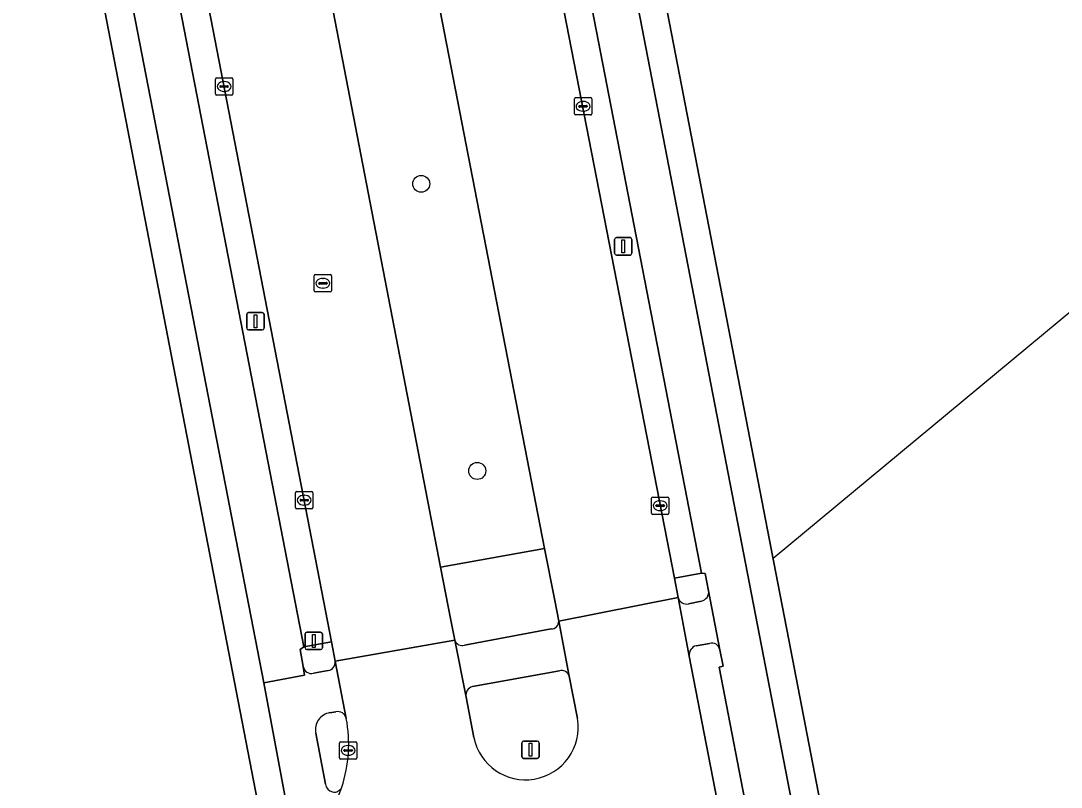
# Model space of a CAD drawing. Extents: x 156141 to 158132, y 385651 to 388333.
# Drawn here: x 156786 to 156845.9, y 386795.6 to 386839.7 of the extents above; entities that cross this region are included whole.
import ezdxf

# ---------------------------------------------------------------- set-up
doc = ezdxf.new("R2010")
doc.units = 0
for name, color, linetype in [('IMGEO_Berm_groen', 7, 'Continuous'), ('IMGEO_Boom', 7, 'Continuous'), ('IMGEO_Erf', 7, 'Continuous'), ('IMGEO_Fietspad_gesloten', 7, 'Continuous'), ('IMGEO_Fietspad_open', 7, 'Continuous'), ('IMGEO_Hek', 7, 'Continuous'), ('IMGEO_Kolk', 7, 'Continuous'), ('IMGEO_Lichtmast', 7, 'Continuous'), ('IMGEO_Rijbaan_lokaal_gesloten', 7, 'Continuous'), ('IMGEO_Rioolput', 7, 'Continuous'), ('IMGEO_Verkeersbordpaal', 7, 'Continuous'), ('IMGEO_Verkeerseiland_open', 7, 'Continuous'), ('IMGEO_Voetpad_open', 7, 'Continuous')]:
    doc.layers.add(name, color=color, linetype=linetype)

msp = doc.modelspace()

# ---------------------------------------------------------------- linework, layer by layer
at = {"layer": 'IMGEO_Berm_groen'}
for points in [[(156810.794, 386873.793), (156823.671, 386807.616), (156825.217, 386807.909), (156812.389, 386874.233)], [(156798.576, 386868.484), (156810.203, 386808.253), (156816.188, 386809.335), (156804.032, 386872.006)], [(156790.238, 386866.122), (156802.323, 386803.676), (156803.921, 386803.962), (156791.866, 386866.288)], [(156825.686, 386803.865), (156824.916, 386803.734)], [(156824.519, 386803.127), (156826.49, 386792.922), (156828.033, 386793.229), (156826.249, 386802.491)], [(156826.249, 386802.491), (156826.472, 386802.55), (156826.277, 386803.502)]]:
    msp.add_lwpolyline(points, dxfattribs=at)
for centre, radius, start, end in [((156825.063, 386803.204), 0.55, 105.53297, 188.09475), ((156825.814, 386803.411), 0.472, 11.11716, 105.76525)]:
    msp.add_arc(centre, radius, start, end, dxfattribs=at)
at = {"layer": 'IMGEO_Boom'}
for centre in [(156809.083, 386830.35), (156812.312, 386813.803)]:
    msp.add_circle(centre, 0.489, dxfattribs=at)
at = {"layer": 'IMGEO_Erf'}
for points in [[(156816.275, 386876.382), (156829.265, 386809.226), (156830.26, 386804.068), (156832.909, 386790.329), (156833.43, 386787.629), (156834.864, 386780.192), (156835.335, 386777.724), (156835.579, 386776.447), (156836.335, 386772.49), (156839.986, 386753.519), (156840.741, 386750), (156841.955, 386745.365)], [(156789.25, 386785.838), (156797.816, 386791.602), (156799.862, 386793.67), (156786.023, 386865.361)]]:
    msp.add_lwpolyline(points, dxfattribs=at)
at = {"layer": 'IMGEO_Fietspad_gesloten'}
for points in [[(156827.767, 386808.488), (156814.851, 386875.299)], [(156812.389, 386874.233), (156825.217, 386807.909), (156825.43, 386807.901), (156825.634, 386806.897), (156826.277, 386803.502), (156826.472, 386802.55), (156826.249, 386802.491), (156828.033, 386793.229)], [(156787.566, 386865.893), (156800.014, 386801.586), (156802.367, 386802.045), (156802.289, 386802.533), (156802.117, 386803.516), (156802.323, 386803.676), (156790.238, 386866.122)], [(156831.327, 386790.024), (156827.767, 386808.488)]]:
    msp.add_lwpolyline(points, dxfattribs=at)
at = {"layer": 'IMGEO_Fietspad_open'}
for points in [[(156826.277, 386803.502), (156825.634, 386806.897)], [(156823.89, 386806.503), (156824.519, 386803.127)], [(156825.222, 386806.303), (156824.47, 386806.146)], [(156817.599, 386801.974), (156817, 386805.151)], [(156816.572, 386804.699), (156811.578, 386803.762)], [(156811.016, 386804.05), (156811.666, 386800.776)], [(156824.916, 386803.734), (156825.686, 386803.865)], [(156802.289, 386802.533), (156802.367, 386802.045), (156800.014, 386801.586), (156801.853, 386791.693), (156801.763, 386791.359)], [(156804.767, 386799.541), (156804.129, 386802.843)], [(156803.719, 386802.306), (156802.873, 386802.146)], [(156812.039, 386801.385), (156817.044, 386802.287)], [(156803.829, 386799.874), (156804.166, 386799.931)], [(156803.578, 386795.754), (156803.013, 386798.697)]]:
    msp.add_lwpolyline(points, dxfattribs=at)
for centre, radius, start, end in [((156825.105, 386806.824), 0.534, 282.658, 7.85144), ((156824.358, 386806.613), 0.481, 193.28507, 283.4889), ((156816.575, 386805.125), 0.426, 269.63301, 3.49144), ((156811.443, 386804.192), 0.45, 198.34337, 287.39039), ((156825.063, 386803.204), 0.55, 105.53297, 188.09475), ((156825.814, 386803.411), 0.472, 11.11716, 105.76525), ((156802.762, 386802.613), 0.48, 189.59615, 283.34127), ((156803.65, 386802.783), 0.482, 278.16752, 7.10894), ((156817.17, 386801.862), 0.443, 14.64559, 106.51155), ((156812.199, 386800.868), 0.541, 107.24371, 189.78306), ((156803.979, 386798.899), 0.987, 98.73297, 191.80082), ((156804.266, 386799.427), 0.513, 12.77676, 101.26267), ((156794.361, 386799.184), 10.771, 313.40925, 340.44762), ((156804.067, 386795.787), 0.49, 183.8395, 334.91377)]:
    msp.add_arc(centre, radius, start, end, dxfattribs=at)
at = {"layer": 'IMGEO_Hek'}
msp.add_lwpolyline([(156829.353, 386808.771), (156970.38, 386925.898), (156977.118, 386917.723)], dxfattribs=at)
at = {"layer": 'IMGEO_Kolk'}
for p, q in [((156797.231, 386835.534), (156797.231, 386836.386)), ((156797.306, 386836.46), (156798.158, 386836.46)), ((156797.533, 386836.003), (156797.931, 386836.003)), ((156797.719, 386836.24), (156797.744, 386836.24)), ((156798.232, 386836.386), (156798.232, 386835.534)), ((156798.158, 386835.46), (156797.306, 386835.46)), ((156797.49, 386835.954), (156797.49, 386835.966)), ((156797.928, 386835.917), (156797.53, 386835.917)), ((156797.742, 386835.68), (156797.717, 386835.68)), ((156797.974, 386835.966), (156797.974, 386835.954)), ((156817.903, 386834.391), (156817.903, 386835.243)), ((156817.978, 386835.317), (156818.83, 386835.317)), ((156818.162, 386834.811), (156818.162, 386834.823)), ((156818.205, 386834.86), (156818.603, 386834.86)), ((156818.391, 386835.097), (156818.416, 386835.097)), ((156818.646, 386834.823), (156818.646, 386834.811)), ((156818.904, 386835.243), (156818.904, 386834.391)), ((156818.83, 386834.317), (156817.978, 386834.317)), ((156818.6, 386834.774), (156818.202, 386834.774)), ((156818.414, 386834.537), (156818.389, 386834.537)), ((156801.846, 386811.694), (156801.846, 386812.546)), ((156801.921, 386812.62), (156802.773, 386812.62)), ((156802.105, 386812.114), (156802.105, 386812.126)), ((156802.543, 386812.077), (156802.145, 386812.077)), ((156802.148, 386812.163), (156802.546, 386812.163)), ((156802.334, 386812.4), (156802.359, 386812.4)), ((156802.589, 386812.126), (156802.589, 386812.114)), ((156802.847, 386812.546), (156802.847, 386811.694)), ((156822.344, 386811.376), (156822.344, 386812.228)), ((156822.419, 386812.302), (156823.271, 386812.302)), ((156822.832, 386812.082), (156822.857, 386812.082)), ((156823.345, 386812.228), (156823.345, 386811.376)), ((156802.773, 386811.62), (156801.921, 386811.62)), ((156802.357, 386811.84), (156802.332, 386811.84)), ((156822.603, 386811.796), (156822.603, 386811.808)), ((156823.041, 386811.759), (156822.643, 386811.759)), ((156822.646, 386811.845), (156823.044, 386811.845)), ((156822.855, 386811.522), (156822.83, 386811.522)), ((156823.087, 386811.808), (156823.087, 386811.796)), ((156823.271, 386811.302), (156822.419, 386811.302)), ((156804.376, 386797.273), (156804.376, 386798.125)), ((156804.451, 386798.199), (156805.303, 386798.199)), ((156804.635, 386797.693), (156804.635, 386797.705)), ((156805.073, 386797.656), (156804.675, 386797.656)), ((156804.678, 386797.742), (156805.076, 386797.742)), ((156804.864, 386797.979), (156804.889, 386797.979)), ((156805.119, 386797.705), (156805.119, 386797.693)), ((156805.377, 386798.125), (156805.377, 386797.273)), ((156805.303, 386797.199), (156804.451, 386797.199)), ((156804.887, 386797.419), (156804.862, 386797.419))]:
    msp.add_line(p, q, dxfattribs=at)
for points in [[(156797.231, 386835.534), (156797.231, 386836.386)], [(156797.306, 386836.46), (156798.158, 386836.46)], [(156798.232, 386836.386), (156798.232, 386835.534)], [(156798.158, 386835.46), (156797.306, 386835.46)], [(156817.903, 386834.391), (156817.903, 386835.243)], [(156817.978, 386835.317), (156818.83, 386835.317)], [(156818.904, 386835.243), (156818.904, 386834.391)], [(156818.83, 386834.317), (156817.978, 386834.317)], [(156801.846, 386811.694), (156801.846, 386812.546)], [(156801.921, 386812.62), (156802.773, 386812.62)], [(156802.847, 386812.546), (156802.847, 386811.694)], [(156822.344, 386811.376), (156822.344, 386812.228)], [(156822.419, 386812.302), (156823.271, 386812.302)], [(156823.345, 386812.228), (156823.345, 386811.376)], [(156802.773, 386811.62), (156801.921, 386811.62)], [(156823.271, 386811.302), (156822.419, 386811.302)], [(156804.376, 386797.273), (156804.376, 386798.125)], [(156804.451, 386798.199), (156805.303, 386798.199)], [(156805.377, 386798.125), (156805.377, 386797.273)], [(156805.303, 386797.199), (156804.451, 386797.199)]]:
    msp.add_lwpolyline(points, dxfattribs=at)
for centre, radius, start, end in [((156797.308, 386836.384), 0.0765, 91.55205, 178.44795), ((156797.308, 386836.384), 0.0765, 91.55205, 178.44795), ((156797.53, 386835.963), 0.0403, 85.87752, 175.75265), ((156797.935, 386835.965), 0.0386, 1.73085, 96.63898), ((156798.156, 386836.384), 0.0765, 1.55205, 88.44795), ((156798.156, 386836.384), 0.0765, 1.55205, 88.44795), ((156797.308, 386835.536), 0.0765, 181.55205, 268.44795), ((156797.308, 386835.536), 0.0765, 181.55205, 268.44795), ((156797.527, 386835.953), 0.0366, 178.93798, 274.71019), ((156797.931, 386835.96), 0.043, 264.86636, 352.45326), ((156798.156, 386835.536), 0.0765, 271.55205, 358.44795), ((156798.156, 386835.536), 0.0765, 271.55205, 358.44795), ((156817.98, 386835.241), 0.0765, 91.55205, 178.44795), ((156817.98, 386835.241), 0.0765, 91.55205, 178.44795), ((156818.202, 386834.82), 0.0403, 85.87752, 175.75265), ((156818.199, 386834.81), 0.0366, 178.93798, 274.71019), ((156818.603, 386834.817), 0.043, 264.86636, 352.45326), ((156818.607, 386834.822), 0.0386, 1.73085, 96.63898), ((156818.828, 386835.241), 0.0765, 1.55205, 88.44795), ((156818.828, 386835.241), 0.0765, 1.55205, 88.44795), ((156817.98, 386834.393), 0.0765, 181.55205, 268.44795), ((156817.98, 386834.393), 0.0765, 181.55205, 268.44795), ((156818.828, 386834.393), 0.0765, 271.55205, 358.44795), ((156818.828, 386834.393), 0.0765, 271.55205, 358.44795), ((156801.923, 386812.544), 0.0765, 91.55205, 178.44795), ((156801.923, 386812.544), 0.0765, 91.55205, 178.44795), ((156802.145, 386812.123), 0.0403, 85.87752, 175.75265), ((156802.142, 386812.113), 0.0366, 178.93798, 274.71019), ((156802.546, 386812.12), 0.043, 264.86636, 352.45326), ((156802.55, 386812.125), 0.0386, 1.73085, 96.63898), ((156802.771, 386812.544), 0.0765, 1.55205, 88.44795), ((156802.771, 386812.544), 0.0765, 1.55205, 88.44795), ((156822.421, 386812.226), 0.0765, 91.55205, 178.44795), ((156822.421, 386812.226), 0.0765, 91.55205, 178.44795), ((156823.269, 386812.226), 0.0765, 1.55205, 88.44795), ((156823.269, 386812.226), 0.0765, 1.55205, 88.44795), ((156801.923, 386811.696), 0.0765, 181.55205, 268.44795), ((156801.923, 386811.696), 0.0765, 181.55205, 268.44795), ((156802.771, 386811.696), 0.0765, 271.55205, 358.44795), ((156802.771, 386811.696), 0.0765, 271.55205, 358.44795), ((156822.643, 386811.805), 0.0403, 85.87752, 175.75265), ((156822.64, 386811.795), 0.0366, 178.93798, 274.71019), ((156823.044, 386811.802), 0.043, 264.86636, 352.45326), ((156823.048, 386811.807), 0.0386, 1.73085, 96.63898), ((156822.421, 386811.378), 0.0765, 181.55205, 268.44795), ((156822.421, 386811.378), 0.0765, 181.55205, 268.44795), ((156823.269, 386811.378), 0.0765, 271.55205, 358.44795), ((156823.269, 386811.378), 0.0765, 271.55205, 358.44795), ((156804.453, 386798.123), 0.0765, 91.55205, 178.44795), ((156804.453, 386798.123), 0.0765, 91.55205, 178.44795), ((156804.675, 386797.702), 0.0403, 85.87752, 175.75265), ((156804.672, 386797.692), 0.0366, 178.93798, 274.71019), ((156805.076, 386797.699), 0.043, 264.86636, 352.45326), ((156805.08, 386797.704), 0.0386, 1.73085, 96.63898), ((156805.301, 386798.123), 0.0765, 1.55205, 88.44795), ((156805.301, 386798.123), 0.0765, 1.55205, 88.44795), ((156804.453, 386797.275), 0.0765, 181.55205, 268.44795), ((156804.453, 386797.275), 0.0765, 181.55205, 268.44795), ((156805.301, 386797.275), 0.0765, 271.55205, 358.44795), ((156805.301, 386797.275), 0.0765, 271.55205, 358.44795)]:
    msp.add_arc(centre, radius, start, end, dxfattribs=at)
for centre, major_axis, ratio, start_param, end_param in [((156797.718, 386835.96), (-0.387, 0.002), 0.722429, 4.712389, 7.853982), ((156797.743, 386835.96), (-0.39, 0.002), 0.717154, 1.570796, 4.712389), ((156818.39, 386834.817), (-0.387, 0.002), 0.722429, 4.712389, 7.853982), ((156818.415, 386834.817), (-0.39, 0.002), 0.717154, 1.570796, 4.712389), ((156802.333, 386812.12), (-0.387, 0.002), 0.722429, 4.712389, 7.853982), ((156802.358, 386812.12), (-0.39, 0.002), 0.717154, 1.570796, 4.712389), ((156822.831, 386811.802), (-0.387, 0.002), 0.722429, 4.712389, 7.853982), ((156822.856, 386811.802), (-0.39, 0.002), 0.717154, 1.570796, 4.712389), ((156804.863, 386797.699), (-0.387, 0.002), 0.722429, 4.712389, 7.853982), ((156804.888, 386797.699), (-0.39, 0.002), 0.717154, 1.570796, 4.712389)]:
    msp.add_ellipse(centre, major_axis=major_axis, ratio=ratio, start_param=start_param, end_param=end_param, dxfattribs=at)
at = {"layer": 'IMGEO_Lichtmast'}
for p, q in [((156820.221, 386826.348), (156820.221, 386827.148)), ((156820.221, 386827.148), (156820.221, 386826.348)), ((156820.321, 386827.248), (156821.111, 386827.248)), ((156821.111, 386827.248), (156820.321, 386827.248)), ((156821.211, 386827.148), (156821.211, 386826.348)), ((156821.211, 386826.348), (156821.211, 386827.148)), ((156821.111, 386826.248), (156820.321, 386826.248)), ((156820.321, 386826.248), (156821.111, 386826.248)), ((156799.039, 386822.033), (156799.039, 386822.833)), ((156799.039, 386822.833), (156799.039, 386822.033)), ((156799.139, 386822.933), (156799.929, 386822.933)), ((156799.929, 386822.933), (156799.139, 386822.933)), ((156800.029, 386822.833), (156800.029, 386822.033)), ((156800.029, 386822.033), (156800.029, 386822.833)), ((156799.929, 386821.933), (156799.139, 386821.933)), ((156799.139, 386821.933), (156799.929, 386821.933)), ((156814.879, 386797.337), (156814.879, 386798.137)), ((156814.879, 386798.137), (156814.879, 386797.337)), ((156814.979, 386798.237), (156815.769, 386798.237)), ((156815.769, 386798.237), (156814.979, 386798.237)), ((156815.869, 386798.137), (156815.869, 386797.337)), ((156815.869, 386797.337), (156815.869, 386798.137)), ((156815.769, 386797.237), (156814.979, 386797.237)), ((156814.979, 386797.237), (156815.769, 386797.237))]:
    msp.add_line(p, q, dxfattribs=at)
for points in [[(156820.641, 386827.123), (156820.791, 386827.123), (156820.791, 386826.373), (156820.641, 386826.373), (156820.641, 386827.123)], [(156799.459, 386822.808), (156799.609, 386822.808), (156799.609, 386822.058), (156799.459, 386822.058), (156799.459, 386822.808)], [(156815.299, 386798.112), (156815.449, 386798.112), (156815.449, 386797.362), (156815.299, 386797.362), (156815.299, 386798.112)]]:
    msp.add_lwpolyline(points, dxfattribs=at)
for centre, start, end in [((156820.321, 386827.148), 90, 180), ((156820.321, 386827.148), 90, 180), ((156821.111, 386827.148), 0, 90), ((156821.111, 386827.148), 360, 90), ((156820.321, 386826.348), 180, 270), ((156820.321, 386826.348), 180, 270), ((156821.111, 386826.348), 270, 0), ((156821.111, 386826.348), 270, 0), ((156799.139, 386822.833), 90, 180), ((156799.139, 386822.833), 90, 180), ((156799.929, 386822.833), 0, 90), ((156799.929, 386822.833), 360, 90), ((156799.139, 386822.033), 180, 270), ((156799.139, 386822.033), 180, 270), ((156799.929, 386822.033), 270, 0), ((156799.929, 386822.033), 270, 0), ((156814.979, 386798.137), 90, 180), ((156814.979, 386798.137), 90, 180), ((156815.769, 386798.137), 0, 90), ((156815.769, 386798.137), 360, 90), ((156814.979, 386797.337), 180, 270), ((156814.979, 386797.337), 180, 270), ((156815.769, 386797.337), 270, 0), ((156815.769, 386797.337), 270, 0)]:
    msp.add_arc(centre, 0.1, start, end, dxfattribs=at)
at = {"layer": 'IMGEO_Rijbaan_lokaal_gesloten'}
for points in [[(156804.032, 386872.006), (156816.188, 386809.335), (156816.77, 386806.337), (156817, 386805.151), (156823.89, 386806.503), (156823.671, 386807.616), (156810.794, 386873.793)], [(156791.866, 386866.288), (156803.921, 386803.962), (156804.129, 386802.843), (156811.016, 386804.05), (156810.792, 386805.205), (156810.203, 386808.253), (156798.576, 386868.484)], [(156826.49, 386792.922), (156824.519, 386803.127), (156823.89, 386806.503), (156817, 386805.151), (156817.599, 386801.974), (156818.086, 386799.541)], [(156812.117, 386798.444), (156811.666, 386800.776), (156811.016, 386804.05), (156804.129, 386802.843), (156804.767, 386799.541)]]:
    msp.add_lwpolyline(points, dxfattribs=at)
for centre, radius, start, end in [((156796.915, 386798.059), 7.991, 341.91832, 10.68776), ((156815.092, 386799.042), 3.036, 279.48956, 9.45681), ((156815.093, 386799.042), 3.035, 191.36266, 279.46509), ((156794.361, 386799.184), 10.771, 313.40925, 340.44762)]:
    msp.add_arc(centre, radius, start, end, dxfattribs=at)
at = {"layer": 'IMGEO_Rioolput'}
for p, q in [((156802.919, 386824.193), (156802.919, 386825.045)), ((156802.994, 386825.119), (156803.846, 386825.119)), ((156803.178, 386824.613), (156803.178, 386824.625)), ((156803.221, 386824.662), (156803.619, 386824.662)), ((156803.407, 386824.899), (156803.432, 386824.899)), ((156803.662, 386824.625), (156803.662, 386824.613)), ((156803.92, 386825.045), (156803.92, 386824.193)), ((156803.846, 386824.119), (156802.994, 386824.119)), ((156803.616, 386824.576), (156803.218, 386824.576)), ((156803.43, 386824.339), (156803.405, 386824.339))]:
    msp.add_line(p, q, dxfattribs=at)
for points in [[(156802.919, 386824.193), (156802.919, 386825.045)], [(156802.994, 386825.119), (156803.846, 386825.119)], [(156803.92, 386825.045), (156803.92, 386824.193)], [(156803.846, 386824.119), (156802.994, 386824.119)]]:
    msp.add_lwpolyline(points, dxfattribs=at)
for centre, radius, start, end in [((156802.996, 386825.043), 0.0765, 91.55205, 178.44795), ((156802.996, 386825.043), 0.0765, 91.55205, 178.44795), ((156803.218, 386824.622), 0.0403, 85.87752, 175.75265), ((156803.623, 386824.624), 0.0386, 1.73085, 96.63898), ((156803.844, 386825.043), 0.0765, 1.55205, 88.44795), ((156803.844, 386825.043), 0.0765, 1.55205, 88.44795), ((156802.996, 386824.195), 0.0765, 181.55205, 268.44795), ((156802.996, 386824.195), 0.0765, 181.55205, 268.44795), ((156803.215, 386824.612), 0.0366, 178.93798, 274.71019), ((156803.619, 386824.619), 0.043, 264.86636, 352.45326), ((156803.844, 386824.195), 0.0765, 271.55205, 358.44795), ((156803.844, 386824.195), 0.0765, 271.55205, 358.44795)]:
    msp.add_arc(centre, radius, start, end, dxfattribs=at)
for centre, major_axis, ratio, start_param, end_param in [((156803.406, 386824.619), (-0.387, 0.002), 0.722429, 4.712389, 7.853982), ((156803.431, 386824.619), (-0.39, 0.002), 0.717154, 1.570796, 4.712389)]:
    msp.add_ellipse(centre, major_axis=major_axis, ratio=ratio, start_param=start_param, end_param=end_param, dxfattribs=at)
at = {"layer": 'IMGEO_Verkeersbordpaal'}
for p, q in [((156802.399, 386803.608), (156802.399, 386804.408)), ((156802.399, 386804.408), (156802.399, 386803.608)), ((156802.499, 386804.508), (156803.289, 386804.508)), ((156803.289, 386804.508), (156802.499, 386804.508)), ((156803.389, 386804.408), (156803.389, 386803.608)), ((156803.389, 386803.608), (156803.389, 386804.408)), ((156803.289, 386803.508), (156802.499, 386803.508)), ((156802.499, 386803.508), (156803.289, 386803.508))]:
    msp.add_line(p, q, dxfattribs=at)
msp.add_lwpolyline([(156802.819, 386804.383), (156802.969, 386804.383), (156802.969, 386803.633), (156802.819, 386803.633), (156802.819, 386804.383)], dxfattribs=at)
for centre, start, end in [((156802.499, 386804.408), 90, 180), ((156802.499, 386804.408), 90, 180), ((156803.289, 386804.408), 0, 90), ((156803.289, 386804.408), 360, 90), ((156802.499, 386803.608), 180, 270), ((156802.499, 386803.608), 180, 270), ((156803.289, 386803.608), 270, 0), ((156803.289, 386803.608), 270, 0)]:
    msp.add_arc(centre, 0.1, start, end, dxfattribs=at)
at = {"layer": 'IMGEO_Verkeerseiland_open'}
for points in [[(156817.044, 386802.287), (156812.039, 386801.385)], [(156818.086, 386799.541), (156817.599, 386801.974)], [(156811.666, 386800.776), (156812.117, 386798.444)], [(156804.166, 386799.931), (156803.829, 386799.874)], [(156803.013, 386798.697), (156803.578, 386795.754)]]:
    msp.add_lwpolyline(points, dxfattribs=at)
for centre, radius, start, end in [((156817.17, 386801.862), 0.443, 14.64559, 106.51155), ((156812.199, 386800.868), 0.541, 107.24371, 189.78306), ((156803.979, 386798.899), 0.987, 98.73297, 191.80082), ((156804.266, 386799.427), 0.513, 12.77676, 101.26267), ((156796.915, 386798.059), 7.991, 341.91832, 10.68776), ((156815.092, 386799.042), 3.036, 279.48956, 9.45681), ((156815.093, 386799.042), 3.035, 191.36266, 279.46509), ((156804.067, 386795.787), 0.49, 183.8395, 334.91377)]:
    msp.add_arc(centre, radius, start, end, dxfattribs=at)
at = {"layer": 'IMGEO_Voetpad_open'}
for points in [[(156814.851, 386875.299), (156827.767, 386808.488), (156831.327, 386790.024), (156832.909, 386790.329), (156830.26, 386804.068), (156829.265, 386809.226), (156816.275, 386876.382)], [(156786.023, 386865.361), (156799.862, 386793.67), (156800.502, 386790.354), (156801.763, 386791.359), (156801.853, 386791.693), (156800.014, 386801.586), (156787.566, 386865.893)], [(156817, 386805.151), (156816.77, 386806.337), (156816.188, 386809.335), (156810.203, 386808.253), (156810.792, 386805.205), (156811.016, 386804.05)], [(156825.634, 386806.897), (156825.43, 386807.901), (156825.217, 386807.909), (156823.671, 386807.616), (156823.89, 386806.503)], [(156824.47, 386806.146), (156825.222, 386806.303)], [(156811.578, 386803.762), (156816.572, 386804.699)], [(156804.129, 386802.843), (156803.921, 386803.962), (156802.323, 386803.676), (156802.117, 386803.516), (156802.289, 386802.533)], [(156802.873, 386802.146), (156803.719, 386802.306)]]:
    msp.add_lwpolyline(points, dxfattribs=at)
for centre, radius, start, end in [((156825.105, 386806.824), 0.534, 282.658, 7.85144), ((156824.358, 386806.613), 0.481, 193.28507, 283.4889), ((156816.575, 386805.125), 0.426, 269.63301, 3.49144), ((156811.443, 386804.192), 0.45, 198.34337, 287.39039), ((156802.762, 386802.613), 0.48, 189.59615, 283.34127), ((156803.65, 386802.783), 0.482, 278.16752, 7.10894)]:
    msp.add_arc(centre, radius, start, end, dxfattribs=at)

doc.saveas('drawing.dxf')
